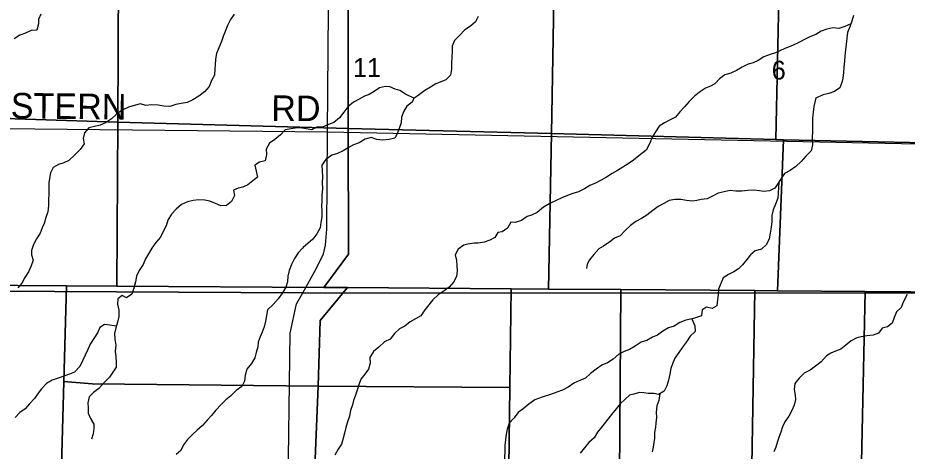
# Model space of a CAD drawing. Extents: x 1985906 to 2277390, y 930619 to 1324581.
# Drawn here: x 2068594 to 2079054, y 1114195 to 1119287 of the extents above; entities that cross this region are included whole.
import ezdxf

# ---------------------------------------------------------------- set-up
doc = ezdxf.new("R2010")
doc.units = 0
for name, color, linetype in [('GM_X_County_Road', 7, 'Continuous'), ('GM_X_County_Road_Text', 7, 'Continuous'), ('GM_X_Minor_River', 7, 'Continuous'), ('GM_X_Section', 7, 'Continuous'), ('GM_X_Section_Text', 7, 'Continuous'), ('GM_X_State_Route', 7, 'Continuous'), ('GM_X_Township', 7, 'Continuous')]:
    doc.layers.add(name, color=color, linetype=linetype)

msp = doc.modelspace()

# ---------------------------------------------------------------- linework, layer by layer
at = {"layer": 'GM_X_County_Road'}
for points in [[(2059120, 1118390), (2060193, 1118101), (2060253, 1118093), (2061661, 1118076), (2062593, 1118067), (2063176, 1118057), (2063721, 1118045), (2063837, 1118043), (2066877, 1118002), (2072237, 1117948)], [(2072237, 1117948), (2080143, 1117786), (2085345, 1117751)]]:
    msp.add_lwpolyline(points, dxfattribs=at)
at = {"layer": 'GM_X_Minor_River'}
for points in [[(2068866, 1119330), (2068839, 1119265), (2068836, 1119215), (2068817, 1119140), (2068751, 1119139), (2068683, 1119106), (2068617, 1119083), (2068550, 1119038)], [(2071139, 1119328), (2071094, 1119265), (2071061, 1119196), (2071034, 1119127), (2071015, 1119077), (2070988, 1119008), (2070959, 1118935), (2070932, 1118867), (2070919, 1118800), (2070916, 1118736), (2070912, 1118686), (2070909, 1118613), (2070872, 1118549), (2070845, 1118480), (2070790, 1118417), (2070723, 1118366), (2070653, 1118324), (2070587, 1118293), (2070515, 1118280), (2070453, 1118267), (2070381, 1118246), (2070313, 1118249), (2070245, 1118260), (2070167, 1118263), (2070098, 1118256), (2070038, 1118277), (2069962, 1118256), (2069894, 1118237), (2069822, 1118202), (2069753, 1118156), (2069694, 1118099), (2069626, 1118054), (2069564, 1118027), (2069496, 1118008), (2069428, 1117995), (2069377, 1117934), (2069362, 1117869), (2069375, 1117805), (2069326, 1117738), (2069265, 1117675), (2069196, 1117610), (2069134, 1117583), (2069074, 1117564), (2069008, 1117527), (2068977, 1117464), (2068966, 1117400), (2068957, 1117349), (2068960, 1117287), (2068957, 1117217), (2068954, 1117148), (2068955, 1117078), (2068948, 1117006), (2068923, 1116939), (2068902, 1116869), (2068881, 1116818), (2068856, 1116755), (2068815, 1116691), (2068778, 1116622), (2068755, 1116551), (2068754, 1116501), (2068773, 1116439), (2068750, 1116372), (2068719, 1116302), (2068675, 1116237), (2068642, 1116168), (2068593, 1116113)], [(2074007, 1119304), (2073977, 1119241), (2073918, 1119189), (2073850, 1119144), (2073788, 1119080), (2073728, 1119019), (2073704, 1118953), (2073701, 1118893), (2073699, 1118824), (2073696, 1118752), (2073694, 1118682), (2073682, 1118614), (2073627, 1118557), (2073563, 1118529), (2073511, 1118510), (2073449, 1118472), (2073381, 1118431), (2073317, 1118385), (2073251, 1118340)], [(2078424, 1119312), (2078402, 1119247), (2078381, 1119181), (2078353, 1119115), (2078344, 1119046), (2078338, 1118976), (2078328, 1118910), (2078319, 1118838), (2078315, 1118776), (2078308, 1118707), (2078304, 1118643), (2078296, 1118577), (2078287, 1118527), (2078263, 1118462), (2078201, 1118422), (2078133, 1118396), (2078065, 1118381), (2077976, 1118344)], [(2078391, 1119214), (2078319, 1119183), (2078251, 1119160), (2078178, 1119168), (2078110, 1119153), (2078044, 1119131), (2077978, 1119092), (2077910, 1119064), (2077848, 1119032), (2077780, 1118995), (2077706, 1118962), (2077634, 1118932), (2077570, 1118906), (2077504, 1118877), (2077444, 1118857), (2077368, 1118828), (2077300, 1118784), (2077242, 1118759), (2077182, 1118743), (2077114, 1118706), (2077046, 1118668), (2076978, 1118637), (2076909, 1118615), (2076845, 1118570), (2076792, 1118510), (2076740, 1118483), (2076682, 1118461), (2076624, 1118419), (2076556, 1118370), (2076490, 1118304), (2076434, 1118241), (2076380, 1118183), (2076331, 1118120), (2076267, 1118088), (2076201, 1118053), (2076139, 1118013), (2076093, 1117948), (2076055, 1117886), (2076026, 1117815), (2075984, 1117733)], [(2073252, 1118343), (2073154, 1118388), (2073086, 1118432), (2073033, 1118450), (2072969, 1118477), (2072917, 1118479), (2072849, 1118462), (2072785, 1118420), (2072725, 1118384), (2072673, 1118365), (2072609, 1118331), (2072541, 1118294), (2072477, 1118242), (2072429, 1118177), (2072377, 1118111), (2072311, 1118058), (2072247, 1118032), (2072177, 1118003), (2072117, 1118005), (2072049, 1117972), (2071946, 1117991)], [(2073253, 1118341), (2073231, 1118294), (2073169, 1118250), (2073135, 1118189), (2073108, 1118121), (2073102, 1118053), (2073080, 1117987), (2073057, 1117922), (2073029, 1117872), (2072961, 1117855), (2072889, 1117851), (2072816, 1117857), (2072748, 1117880), (2072678, 1117860), (2072610, 1117817), (2072544, 1117793), (2072480, 1117758), (2072420, 1117724), (2072354, 1117693), (2072286, 1117673), (2072218, 1117622), (2072170, 1117554), (2072175, 1117488), (2072179, 1117420), (2072173, 1117350), (2072176, 1117279), (2072168, 1117207), (2072171, 1117129), (2072167, 1117079), (2072169, 1117017), (2072168, 1116950), (2072156, 1116882), (2072151, 1116818), (2072109, 1116750), (2072063, 1116685), (2071952, 1116586)], [(2077979, 1118345), (2077957, 1118244), (2077950, 1118178), (2077942, 1118108), (2077939, 1117967), (2077936, 1117867), (2077940, 1117793), (2077923, 1117724), (2077861, 1117660), (2077809, 1117597), (2077745, 1117541), (2077679, 1117492), (2077611, 1117456), (2077549, 1117364)], [(2071947, 1117988), (2071946, 1117990), (2071880, 1117993), (2071810, 1117984), (2071738, 1117971), (2071685, 1117912), (2071615, 1117855), (2071554, 1117812), (2071515, 1117743), (2071518, 1117679), (2071503, 1117606), (2071435, 1117589), (2071383, 1117556), (2071396, 1117484), (2071413, 1117416), (2071358, 1117373), (2071299, 1117324), (2071239, 1117295), (2071185, 1117286), (2071131, 1117263), (2071144, 1117197), (2071107, 1117128), (2071048, 1117081), (2070981, 1117076), (2070919, 1117105), (2070854, 1117131), (2070792, 1117146), (2070724, 1117147), (2070655, 1117140), (2070588, 1117123), (2070518, 1117095), (2070456, 1117040), (2070403, 1116981), (2070360, 1116910), (2070339, 1116842), (2070304, 1116777), (2070271, 1116710), (2070216, 1116647), (2070169, 1116580), (2070132, 1116515), (2070094, 1116455), (2070069, 1116388), (2070022, 1116317), (2069989, 1116250), (2069980, 1116186), (2069959, 1116109), (2069936, 1116041), (2069873, 1115998), (2069822, 1116025), (2069771, 1115984), (2069766, 1115922), (2069781, 1115852), (2069784, 1115779), (2069765, 1115711), (2069748, 1115644), (2069733, 1115576), (2069736, 1115510), (2069745, 1115439), (2069738, 1115371), (2069745, 1115303), (2069752, 1115235), (2069749, 1115182), (2069712, 1115124), (2069671, 1115063), (2069609, 1115000), (2069548, 1114932), (2069485, 1114885), (2069435, 1114834), (2069419, 1114764), (2069420, 1114702), (2069422, 1114641), (2069448, 1114578), (2069487, 1114514), (2069487, 1114460), (2069480, 1114397), (2069459, 1114337)], [(2075983, 1117733), (2075896, 1117666), (2075836, 1117614), (2075774, 1117571), (2075710, 1117533), (2075648, 1117494), (2075584, 1117456), (2075516, 1117415), (2075454, 1117379), (2075390, 1117342), (2075322, 1117316), (2075258, 1117278), (2075188, 1117243), (2075120, 1117223), (2075058, 1117198), (2074992, 1117172), (2074924, 1117139), (2074850, 1117103), (2074778, 1117062), (2074702, 1117000), (2074634, 1116969), (2074584, 1116951), (2074516, 1116906), (2074444, 1116880), (2074394, 1116887), (2074352, 1116817), (2074290, 1116771), (2074240, 1116766), (2074206, 1116704), (2074144, 1116673), (2074078, 1116649), (2074010, 1116639), (2073960, 1116638), (2073888, 1116626), (2073838, 1116615), (2073772, 1116569), (2073736, 1116503), (2073753, 1116434), (2073757, 1116374), (2073761, 1116312), (2073752, 1116248), (2073718, 1116180), (2073668, 1116123), (2073608, 1116077), (2073538, 1116032), (2073475, 1115974), (2073381, 1115857)], [(2077553, 1117366), (2077498, 1117285), (2077434, 1117254), (2077368, 1117246), (2077317, 1117254), (2077251, 1117261), (2077179, 1117259), (2077111, 1117248), (2077039, 1117248), (2076974, 1117258), (2076902, 1117243), (2076832, 1117225), (2076772, 1117194), (2076702, 1117160), (2076630, 1117153), (2076580, 1117139), (2076530, 1117131), (2076459, 1117142), (2076391, 1117152), (2076323, 1117150), (2076255, 1117141), (2076191, 1117103), (2076127, 1117070), (2076061, 1117022), (2075993, 1116969), (2075929, 1116929), (2075863, 1116894), (2075801, 1116846), (2075737, 1116787), (2075677, 1116725), (2075613, 1116698), (2075555, 1116656), (2075481, 1116603), (2075427, 1116571), (2075370, 1116506), (2075316, 1116442), (2075290, 1116391), (2075282, 1116341)], [(2077543, 1117352), (2077538, 1117231), (2077531, 1117167), (2077505, 1117096), (2077477, 1117030), (2077462, 1116962), (2077462, 1116894), (2077453, 1116825), (2077443, 1116755), (2077431, 1116691), (2077400, 1116622), (2077340, 1116568), (2077268, 1116548), (2077210, 1116501), (2077168, 1116447), (2077118, 1116386), (2077072, 1116336), (2077017, 1116301), (2076952, 1116271), (2076891, 1116232), (2076861, 1116166), (2076835, 1116100), (2076830, 1116038), (2076824, 1115973), (2076814, 1115901), (2076762, 1115873), (2076694, 1115886), (2076642, 1115856), (2076633, 1115784), (2076540, 1115755)], [(2071953, 1116583), (2071944, 1116579), (2071891, 1116524), (2071850, 1116459), (2071813, 1116390), (2071786, 1116319), (2071769, 1116253), (2071766, 1116184), (2071745, 1116122), (2071707, 1116055), (2071656, 1115986), (2071599, 1115919), (2071530, 1115854), (2071519, 1115789), (2071506, 1115721), (2071493, 1115654), (2071468, 1115594), (2071443, 1115537), (2071422, 1115474), (2071416, 1115422), (2071397, 1115354), (2071380, 1115293), (2071341, 1115224), (2071288, 1115157), (2071269, 1115089), (2071262, 1115018), (2071227, 1114956), (2071164, 1114906), (2071098, 1114847), (2071039, 1114798), (2070984, 1114743), (2070924, 1114676), (2070871, 1114615), (2070820, 1114558), (2070765, 1114497), (2070703, 1114442), (2070650, 1114389), (2070591, 1114332), (2070542, 1114269), (2070511, 1114204), (2070457, 1114157)], [(2079054, 1116037), (2079007, 1115944), (2078982, 1115882), (2078928, 1115831), (2078900, 1115765), (2078877, 1115700), (2078821, 1115656), (2078759, 1115641), (2078715, 1115583), (2078653, 1115558), (2078581, 1115549), (2078513, 1115537), (2078463, 1115526), (2078395, 1115490), (2078333, 1115439), (2078273, 1115395), (2078209, 1115368), (2078157, 1115347), (2078104, 1115315), (2078044, 1115246), (2077976, 1115194), (2077912, 1115147), (2077842, 1115110), (2077785, 1115054), (2077731, 1114989), (2077726, 1114919), (2077738, 1114853), (2077741, 1114803), (2077723, 1114736), (2077698, 1114674), (2077662, 1114605), (2077615, 1114541), (2077589, 1114482), (2077569, 1114418), (2077550, 1114366), (2077530, 1114307), (2077509, 1114243), (2077487, 1114189)], [(2073381, 1115857), (2073333, 1115784), (2073271, 1115748), (2073209, 1115715), (2073145, 1115663), (2073083, 1115632), (2073024, 1115576), (2072974, 1115512), (2072906, 1115479), (2072840, 1115418), (2072776, 1115364), (2072736, 1115296), (2072737, 1115229), (2072717, 1115157), (2072675, 1115101), (2072630, 1115040), (2072604, 1114976), (2072588, 1114924), (2072565, 1114851), (2072543, 1114791), (2072529, 1114741), (2072508, 1114671), (2072496, 1114606), (2072472, 1114540), (2072451, 1114474), (2072435, 1114405), (2072415, 1114333), (2072400, 1114279), (2072362, 1114219), (2072324, 1114148)], [(2076541, 1115755), (2076450, 1115733), (2076382, 1115708), (2076312, 1115664), (2076248, 1115643), (2076182, 1115603), (2076118, 1115558), (2076060, 1115536), (2075992, 1115497), (2075924, 1115475), (2075856, 1115430), (2075790, 1115390), (2075726, 1115367), (2075664, 1115333), (2075598, 1115276), (2075528, 1115232), (2075462, 1115205), (2075396, 1115159), (2075328, 1115108), (2075269, 1115054), (2075204, 1115027), (2075134, 1114995), (2075067, 1114946), (2074999, 1114910), (2074932, 1114887), (2074858, 1114861), (2074761, 1114830)], [(2076521, 1115749), (2076557, 1115666), (2076559, 1115600), (2076500, 1115545), (2076458, 1115481), (2076413, 1115416), (2076367, 1115354), (2076321, 1115289), (2076294, 1115221), (2076274, 1115166), (2076261, 1115100), (2076247, 1115028), (2076226, 1114963), (2076194, 1114899), (2076128, 1114860), (2076076, 1114874), (2076008, 1114873), (2075958, 1114879), (2075907, 1114883), (2075839, 1114864), (2075789, 1114852), (2075737, 1114805), (2075680, 1114753), (2075630, 1114694), (2075578, 1114625), (2075517, 1114553), (2075463, 1114482), (2075410, 1114417), (2075372, 1114351), (2075310, 1114296), (2075257, 1114236), (2075207, 1114173)], [(2069752, 1115664), (2069675, 1115675), (2069613, 1115682), (2069557, 1115647), (2069530, 1115585), (2069489, 1115518), (2069446, 1115453), (2069419, 1115390), (2069353, 1115257), (2069324, 1115190), (2069262, 1115125), (2069201, 1115098), (2069137, 1115075), (2069067, 1115054), (2068999, 1115029), (2068932, 1114990), (2068874, 1114928), (2068835, 1114878), (2068790, 1114813), (2068731, 1114752), (2068679, 1114693), (2068618, 1114648), (2068561, 1114592)], [(2074762, 1114831), (2074674, 1114798), (2074604, 1114749), (2074538, 1114693), (2074478, 1114648), (2074427, 1114584), (2074371, 1114523), (2074349, 1114455), (2074338, 1114393), (2074330, 1114328), (2074322, 1114262), (2074321, 1114194), (2074319, 1114122), (2074318, 1114056), (2074310, 1113987), (2074282, 1113925), (2074241, 1113863), (2074179, 1113822), (2074111, 1113758), (2074057, 1113695), (2074003, 1113627), (2073962, 1113558), (2073948, 1113476)], [(2076146, 1114873), (2076135, 1114792), (2076111, 1114726), (2076100, 1114655), (2076107, 1114589), (2076099, 1114525), (2076092, 1114475), (2076082, 1114415), (2076081, 1114348), (2076075, 1114298), (2076066, 1114242), (2076054, 1114186)]]:
    msp.add_lwpolyline(points, dxfattribs=at)
at = {"layer": 'GM_X_Section'}
for points in [[(2067097, 1119830), (2069777, 1119769), (2069769, 1118062), (2067111, 1118147)], [(2069777, 1119769), (2072480, 1119747), (2072478, 1117985), (2069769, 1118062)], [(2074904, 1119726), (2074870, 1117927), (2072478, 1117985), (2072480, 1119747)], [(2077550, 1119692), (2077510, 1117857), (2074870, 1117927), (2074904, 1119726)], [(2080226, 1119644), (2080198, 1117797), (2077598, 1117854), (2077510, 1117857), (2077550, 1119692)], [(2067111, 1118147), (2069769, 1118062), (2069760, 1116133), (2069166, 1116138), (2068022, 1116146), (2067102, 1116154)], [(2069769, 1118062), (2072478, 1117985), (2072485, 1116511), (2072194, 1116117), (2069760, 1116133)], [(2074870, 1117927), (2074834, 1116099), (2074396, 1116103), (2072473, 1116116), (2072194, 1116117), (2072485, 1116511), (2072478, 1117985)], [(2077510, 1117857), (2077598, 1117854), (2077530, 1116079), (2077263, 1116081), (2075687, 1116093), (2074834, 1116099), (2074870, 1117927)], [(2080198, 1117797), (2080173, 1116059), (2078558, 1116071), (2077530, 1116079), (2077598, 1117854)], [(2068022, 1116146), (2069166, 1116138), (2069136, 1115015), (2069094, 1113459), (2067934, 1113522)], [(2069166, 1116138), (2069760, 1116133), (2072194, 1116117), (2072473, 1116116), (2072150, 1115731), (2072125, 1114959), (2069467, 1114987), (2069136, 1115015)], [(2072473, 1116116), (2074396, 1116103), (2074382, 1114943), (2072125, 1114959), (2072150, 1115731)], [(2074396, 1116103), (2074834, 1116099), (2075687, 1116093), (2075667, 1113355), (2074363, 1113368), (2074363, 1113381), (2074382, 1114943)], [(2075687, 1116093), (2077263, 1116081), (2077215, 1113341), (2075667, 1113355)], [(2077263, 1116081), (2077530, 1116079), (2078558, 1116071), (2078502, 1113329), (2077215, 1113341)], [(2078558, 1116071), (2080173, 1116059), (2080212, 1116058), (2080075, 1115805), (2080041, 1113340), (2080041, 1113315), (2078502, 1113329)], [(2069136, 1115015), (2069467, 1114987), (2072125, 1114959), (2072063, 1113438), (2069094, 1113459)], [(2074382, 1114943), (2074363, 1113381), (2072063, 1113438), (2072125, 1114959)]]:
    msp.add_lwpolyline(points, close=True, dxfattribs=at)
at = {"layer": 'GM_X_State_Route'}
msp.add_lwpolyline([(2071696, 1108160), (2071701, 1108533), (2071770, 1113528), (2071798, 1115580), (2071872, 1115926), (2071945, 1116057), (2072108, 1116345), (2072189, 1116515), (2072211, 1116614), (2072228, 1116805), (2072237, 1117948), (2072287, 1124156), (2072320, 1125544), (2072321, 1125606), (2072322, 1125610)], dxfattribs=at)
at = {"layer": 'GM_X_Township'}
msp.add_lwpolyline([(2059092, 1116134), (2059120, 1118390), (2059186, 1123686), (2059259, 1129509), (2059330, 1135139), (2059427, 1142930), (2061930, 1142920), (2072419, 1142880), (2081417, 1142846), (2085793, 1142829), (2085729, 1138807), (2085675, 1134358), (2085604, 1129650), (2085480, 1124405), (2085400, 1120106), (2085345, 1117751), (2085329, 1116004), (2082947, 1116002), (2080089, 1116051), (2071945, 1116057), (2066831, 1116083), (2063356, 1116100), (2061552, 1116120)], close=True, dxfattribs=at)
msp.add_lwpolyline([(2066831, 1116083), (2071945, 1116057), (2080089, 1116051), (2082947, 1116002), (2085329, 1116004), (2085243, 1113383), (2085192, 1109331), (2085158, 1108210), (2085080, 1102789), (2085074, 1102569), (2085024, 1098473)], dxfattribs=at)

# ---------------------------------------------------------------- texts
at = {"layer": 'GM_X_County_Road_Text'}
for s, rotation, p in [('EASTERN', 359.3892, (2067975, 1118111)), ('RD', 359.5064, (2071574, 1118076))]:
    msp.add_text(s, height=300, rotation=rotation, dxfattribs=at).set_placement(p)
at = {"layer": 'GM_X_Section_Text'}
for s, p in [('11', (2072537, 1118592)), ('6', (2077461, 1118561))]:
    msp.add_text(s, height=221, rotation=0, dxfattribs=at).set_placement(p)

doc.saveas('drawing.dxf')
